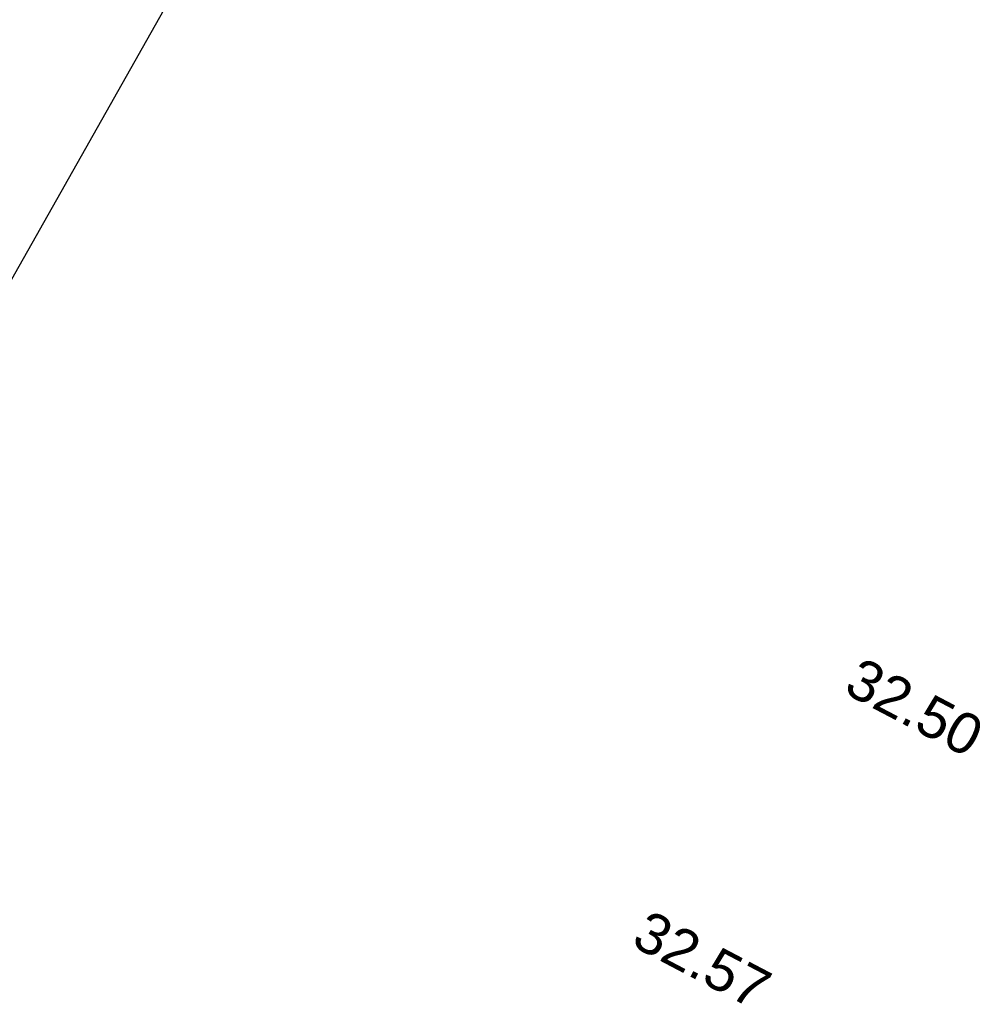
# Model space of a CAD drawing. Header units: metres. Extents: x -5203299 to 2078834, y 245743 to 5816291.
# Tile 988 of 1056: x 366631 to 366639, y 5813970 to 5813979. Entities that reach past the tile are written whole.
import ezdxf

# ---------------------------------------------------------------- set-up
doc = ezdxf.new("R2010")
doc.units = ezdxf.units.M
doc.header["$LTSCALE"] = 0.5
doc.layers.add('99.02_Vermesserplan-Höhe SWP', color=7, linetype='Continuous', lineweight=18)
doc.layers.add('Keine', color=7, linetype='Continuous', lineweight=9)
doc.layers.add('99.04_Ausf Ketziner Str-S-Markierung-Hilfslinien', color=6, linetype='Continuous', lineweight=25, true_color=0xff00ff)
doc.styles.add('Arial', font='arial.ttf')

# ---------------------------------------------------------------- blocks, each defined once
blk = doc.blocks.new('_23-07-06_Massenplan_TB_Weiterführende Schule (3D)')
at = {"layer": '99.04_Ausf Ketziner Str-S-Markierung-Hilfslinien', "flags": 128}
blk.add_lwpolyline([(15.932, -221.0577), (18.2518, -222.235), (20.5533, -223.2142), (22.8959, -224.0336), (26.9692, -225.4141), (29.3064, -226.3022), (32.6463, -227.6981), (35.1733, -228.8575), (37.4328, -229.9727), (44.6639, -217.1616), (41.0703, -215.9267), (36.6782, -214.7875), (32.4639, -213.4996), (27.6384, -211.0462), (25.6625, -209.3816), (24.5694, -208.2955), (24.0066, -207.6567), (23.1746, -206.5866), (21.7775, -203.82), (21.2947, -200.7585), (21.2703, -171.6945)], dxfattribs=at)
at = {"layer": '99.02_Vermesserplan-Höhe SWP', "color": 7, "char_height": 0.36, "rotation": 332.251, "line_spacing_factor": 0.251004, "style": 'Arial'}
for s, insert, attachment_point in [('32.50', (46.0074, -232.6895), 2), ('32.57', (44.688, -235.2173), 3)]:
    blk.add_mtext(s, dxfattribs=dict(at, insert=insert, attachment_point=attachment_point))

msp = doc.modelspace()

# ---------------------------------------------------------------- block references
at = {"layer": 'Keine', "color": 1}
msp.add_blockref('_23-07-06_Massenplan_TB_Weiterführende Schule (3D)', (366592.8035, 5814205.7079), dxfattribs=at)

doc.saveas('drawing.dxf')
